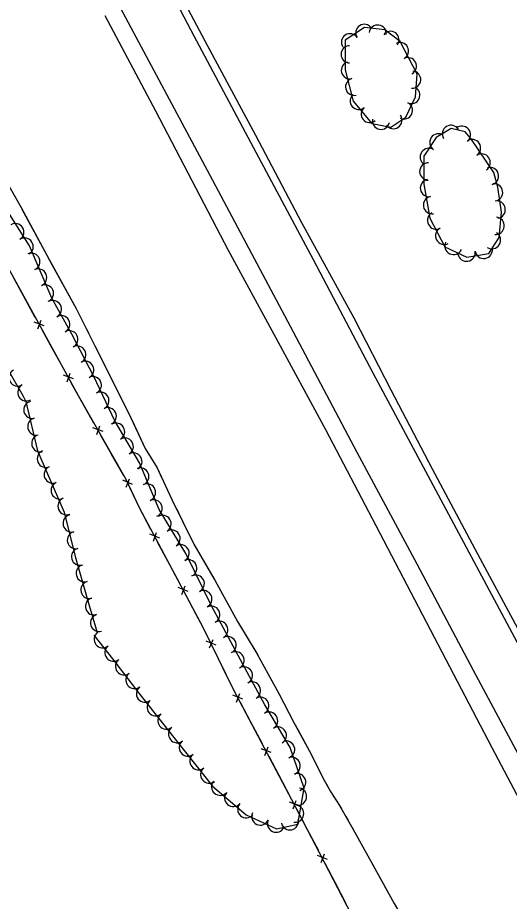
# Model space of a CAD drawing. Extents: x 353423 to 364002, y 127000 to 201942.
# Drawn here: x 361656.2 to 361884.4, y 128037.1 to 128447.4 of the extents above; entities that cross this region are included whole.
import ezdxf

# ---------------------------------------------------------------- set-up
doc = ezdxf.new("R2010")
doc.units = 0
for name, color, linetype in [('E_DTM_SlopeBottom', 7, 'Continuous'), ('E_DTM_SlopeTop', 7, 'Continuous'), ('E_FEN_Generic', 7, 'Continuous'), ('E_STRUCT_WingWall', 7, 'Continuous')]:
    doc.layers.add(name, color=color, linetype=linetype)

msp = doc.modelspace()

# ---------------------------------------------------------------- linework, layer by layer
at = {"layer": 'E_DTM_SlopeBottom'}
for p, q in [((361668.56, 128304.29), (361663.9, 128305.99)), ((361665.62, 128302.86), (361667.06, 128306.87)), ((361682.09, 128279.71), (361677.42, 128281.42)), ((361679.15, 128278.29), (361680.59, 128282.3)), ((361695.83, 128255.29), (361691.15, 128256.93)), ((361692.91, 128253.83), (361694.3, 128257.85)), ((361709.51, 128230.66), (361704.97, 128232.66)), ((361706.49, 128229.43), (361708.17, 128233.33)), ((361722.17, 128205.74), (361717.53, 128207.51)), ((361719.21, 128204.35), (361720.71, 128208.34)), ((361735.35, 128180.98), (361730.72, 128182.75)), ((361732.39, 128179.6), (361733.89, 128183.58)), ((361748.27, 128156.02), (361743.69, 128157.94)), ((361745.26, 128154.74), (361746.89, 128158.67)), ((361760.75, 128130.97), (361756.12, 128132.75)), ((361757.79, 128129.59), (361759.3, 128133.57)), ((361770.91, 128104.8), (361772.42, 128108.78)), ((361773.88, 128106.18), (361769.24, 128107.96)), ((361784.02, 128080.01), (361785.54, 128083.98)), ((361786.98, 128081.37), (361782.36, 128083.17)), ((361797, 128055.16), (361798.54, 128059.12)), ((361799.98, 128056.5), (361795.36, 128058.33))]:
    msp.add_line(p, q, dxfattribs=at)
for points in [[(361944.83, 127780.04), (361919.34, 127827.1), (361898.32, 127867.19), (361865.56, 127928.02), (361840.62, 127976.54), (361813.53, 128026.49), (361796.36, 128059.68), (361783.49, 128084.28), (361756.58, 128135.12), (361742.28, 128164.25), (361712.7, 128219.8), (361706.49, 128232.96), (361684.42, 128271.83), (361625.43, 128379.04), (361550, 128501.29), (361514.91, 128551.78), (361477.46, 128604.84), (361449.08, 128644.15), (361399.1, 128721.33), (361380.09, 128773.41), (361348.68, 128861.19)], [(361658.9, 128318.21), (361654.07, 128326.99)], [(361664.4, 128308.22), (361658.9, 128318.21)], [(361672.42, 128293.64), (361667.59, 128302.42)], [(361677.92, 128283.65), (361672.42, 128293.64)], [(361685.98, 128269.08), (361684.42, 128271.83), (361681.11, 128277.85)], [(361691.61, 128259.17), (361685.98, 128269.08)], [(361699.83, 128244.69), (361694.88, 128253.41)], [(361705.46, 128234.78), (361699.83, 128244.69)], [(361712.7, 128219.79), (361712.7, 128219.8), (361708.42, 128228.86)], [(361718.06, 128209.73), (361712.7, 128219.79)], [(361725.89, 128195.04), (361721.17, 128203.88)], [(361731.24, 128184.98), (361725.89, 128195.04)], [(361739.07, 128170.28), (361734.36, 128179.13)], [(361744.29, 128160.15), (361742.28, 128164.25), (361739.07, 128170.28)], [(361751.63, 128145.2), (361747.21, 128154.2)], [(361756.65, 128134.97), (361756.58, 128135.12), (361751.63, 128145.2)], [(361764.44, 128120.26), (361759.75, 128129.12)], [(361769.78, 128110.18), (361764.44, 128120.26)], [(361777.56, 128095.46), (361772.88, 128104.32)], [(361782.9, 128085.39), (361777.56, 128095.46)], [(361790.62, 128070.64), (361785.97, 128079.52)], [(361795.91, 128060.54), (361790.62, 128070.64)], [(361803.56, 128045.76), (361798.96, 128054.66)], [(361808.8, 128035.63), (361803.56, 128045.76)]]:
    msp.add_lwpolyline(points, dxfattribs=at)
at = {"layer": 'E_DTM_SlopeTop'}
for points in [[(362072.21, 127756.14), (362036.08, 127827.78), (362011.15, 127874.52), (361982.51, 127928.92), (361959.52, 127972), (361924.14, 128038.43), (361902.66, 128078.95), (361867.79, 128144.26), (361841.55, 128193.59), (361813.84, 128245.51), (361782.8, 128304.05), (361745.51, 128374.08), (361708.91, 128442.64), (361686.83, 128484.36)], [(361714.46, 128483.87), (361737.96, 128439.02), (361766.76, 128384.89), (361793.39, 128335.13), (361821.11, 128282.55), (361849.1, 128230.24), (361889.07, 128155.26), (361923.39, 128090.23), (361957.19, 128026.51), (361980.66, 127982.68), (362001.84, 127942.88), (362032.7, 127884.74), (362057.27, 127838.63), (362082.93, 127788.62)], [(362085.45, 127791.2), (362060.31, 127841.4), (362036.19, 127886.81), (362017.19, 127921.89), (361992.07, 127969.15), (361966.97, 128016.02), (361949.07, 128051.11), (361927.05, 128092.81), (361908.17, 128128.2), (361891.61, 128157.73), (361871.04, 128195.91), (361848.68, 128237.8), (361829.55, 128274.36), (361812.32, 128307.9), (361788.09, 128352.14), (361766.68, 128392.72), (361744.5, 128434.14), (361723.89, 128473.01)], [(362063.7, 127752.24), (362035.15, 127809.2), (362012.93, 127852.11), (361989.31, 127896.71), (361963.17, 127945.26), (361937.13, 127994.48), (361913.89, 128037.49), (361876.37, 128108.34), (361853.21, 128152.82), (361822.62, 128211.51), (361799.21, 128255.99), (361775.26, 128300.31), (361754.05, 128339.21), (361720.36, 128403.93), (361696.83, 128448.2)]]:
    msp.add_lwpolyline(points, dxfattribs=at)
at = {"layer": 'E_FEN_Generic'}
for points in [[(361833.69, 128436.39), (361826.61, 128441.71), (361817.13, 128442.88), (361808.21, 128437.01), (361808.17, 128423.12), (361811.93, 128408.57), (361820.55, 128398.24), (361829.44, 128396.49), (361836.34, 128401.21), (361840.84, 128410.65), (361841.6, 128421.19), (361833.69, 128436.39)], [(361866.58, 128391.36), (361863.9, 128394.43), (361857.42, 128395.94), (361850.46, 128391.74), (361844.77, 128383.14), (361844.65, 128370.03), (361847.46, 128354.28), (361854.54, 128340.97), (361864.66, 128336.17), (361874.89, 128337.87), (361879.63, 128345.39), (361880.8, 128357.1), (361879.05, 128368.67), (361877.13, 128375.48), (361866.58, 128391.36)], [(361691.54, 128160.63), (361700.29, 128149.64), (361712.4, 128133.79), (361728.76, 128113.19), (361746.69, 128090.54), (361762.19, 128077.19), (361776.34, 128070.74), (361786.29, 128072.9), (361789.11, 128089.63), (361782.68, 128108.53), (361770.99, 128128.34), (361759.63, 128149.17), (361746.22, 128174.33), (361734.32, 128198.64), (361721.83, 128218.96), (361712.76, 128240.65), (361701.38, 128260.19), (361691.51, 128280.74), (361681.29, 128300.48), (361672.09, 128317.15), (361661.67, 128341.42), (361644.8, 128367.86)], [(361651.47, 128284.33), (361658.8, 128271.7), (361659.96, 128269.13), (361665.38, 128246.24), (361677.85, 128217.72), (361682.95, 128197.14), (361689.35, 128174.38), (361693.18, 128161.93)]]:
    msp.add_lwpolyline(points, dxfattribs=at)
for centre, radius, start, end in [((361817.07, 128440.35), 3.97, 33.3599, 213.3446), ((361823.32, 128440.02), 3.97, 352.9831, 172.9678), ((361829.26, 128437.11), 3.97, 323.0627, 143.0474), ((361810.43, 128435.98), 3.97, 33.3599, 213.3446), ((361810.27, 128430.36), 3.97, 89.8427, 269.8273), ((361833.68, 128431.91), 3.97, 297.5299, 117.5146), ((361837.35, 128424.87), 3.97, 297.5299, 117.5146), ((361810.36, 128422.96), 3.97, 104.4887, 284.4734), ((361839.33, 128418.63), 3.97, 265.8425, 85.8272), ((361812.34, 128415.28), 3.97, 104.4887, 284.4734), ((361814.51, 128408.71), 3.97, 129.8612, 309.8459), ((361838.92, 128411.47), 3.97, 244.5528, 64.5375), ((361835.51, 128404.3), 3.97, 244.5528, 64.5375), ((361819.6, 128402.62), 3.97, 129.8612, 309.8459), ((361824.85, 128399.51), 3.97, 168.8687, 348.8534), ((361830.62, 128399.81), 3.97, 214.3615, 34.3462), ((361857.32, 128393.42), 4.04, 31.114, 211.0987), ((361862.33, 128393.01), 4.04, 311.1473, 131.132), ((361851.49, 128389.47), 4.04, 56.5688, 236.5534), ((361867.05, 128386.83), 4.04, 303.6119, 123.5966), ((361847.04, 128382.73), 4.04, 56.5688, 236.5534), ((361871.52, 128380.1), 4.04, 303.6119, 123.5966), ((361846.82, 128375.95), 4.04, 89.4876, 269.4723), ((361875.4, 128373.83), 4.04, 285.7574, 105.7421), ((361847.11, 128368.3), 4.04, 100.1184, 280.103), ((361877.28, 128366.26), 4.04, 278.6104, 98.5951), ((361848.53, 128360.35), 4.04, 100.1184, 280.103), ((361878.49, 128358.27), 4.04, 278.6104, 98.5951), ((361850.4, 128353.25), 4.04, 118.001, 297.9857), ((361878.05, 128350.77), 4.04, 264.3227, 84.3074), ((361655.11, 128347.81), 4, 302.5505, 122.5351), ((361854.19, 128346.12), 4.04, 118.001, 297.9857), ((361876.31, 128344.08), 4.04, 237.7681, 57.7528), ((361659.42, 128341.07), 4, 302.5505, 122.5351), ((361858.48, 128341.44), 4.04, 154.6362, 334.6209), ((361662.55, 128334.08), 4, 293.2353, 113.22), ((361864.54, 128338.29), 4.04, 189.44, 9.4247), ((361872.51, 128339.61), 4.04, 189.44, 9.4247), ((361665.7, 128326.73), 4, 293.2353, 113.22), ((361668.86, 128319.38), 4, 293.2353, 113.22), ((361672.51, 128312.05), 4, 298.8878, 118.8725), ((361676.38, 128305.04), 4, 298.8878, 118.8725), ((361680.18, 128298.07), 4, 297.3787, 117.3634), ((361683.86, 128290.96), 4, 297.3787, 117.3634), ((361687.53, 128283.86), 4, 297.3787, 117.3634), ((361656.21, 128280.33), 4, 120.1259, 300.1106), ((361691.09, 128276.77), 4, 295.6749, 115.6596), ((361660.23, 128273.4), 4, 120.1259, 300.1106), ((361694.56, 128269.56), 4, 295.6749, 115.6596), ((361663.02, 128265.3), 4, 103.3178, 283.3025), ((361698.02, 128262.35), 4, 295.6749, 115.6596), ((361664.86, 128257.51), 4, 103.3178, 283.3025), ((361701.89, 128255.16), 4, 300.2052, 120.1899), ((361666.71, 128249.72), 4, 103.3178, 283.3025), ((361705.91, 128248.25), 4, 300.2052, 120.1899), ((361669.27, 128242.56), 4, 113.6259, 293.6105), ((361709.93, 128241.33), 4, 300.2052, 120.1899), ((361672.48, 128235.23), 4, 113.6259, 293.6105), ((361713.14, 128234.31), 4, 292.7211, 112.7058), ((361675.69, 128227.89), 4, 113.6259, 293.6105), ((361716.22, 128226.93), 4, 292.7211, 112.7058), ((361678.89, 128220.56), 4, 113.6259, 293.6105), ((361719.31, 128219.56), 4, 292.7211, 112.7058), ((361681.28, 128212.57), 4, 103.9397, 283.9244), ((361723.44, 128212.35), 4, 301.5672, 121.5518), ((361683.21, 128204.8), 4, 103.9397, 283.9244), ((361727.63, 128205.53), 4, 301.5672, 121.5518), ((361731.81, 128198.71), 4, 301.5672, 121.5518), ((361685.14, 128197.1), 4, 105.7151, 285.6997), ((361735.35, 128191.77), 4, 296.1051, 116.0897), ((361687.31, 128189.39), 4, 105.7151, 285.6997), ((361738.87, 128184.58), 4, 296.1051, 116.0897), ((361689.48, 128181.68), 4, 105.7151, 285.6997), ((361691.65, 128174.03), 4, 107.0861, 287.0708), ((361742.39, 128177.4), 4, 296.1051, 116.0897), ((361746.05, 128170.21), 4, 298.0494, 118.0341), ((361694, 128166.37), 4, 107.0861, 287.0708), ((361749.81, 128163.15), 4, 298.0494, 118.0341), ((361695.67, 128158.8), 4, 128.5407, 308.5254), ((361753.57, 128156.09), 4, 298.0494, 118.0341), ((361700.65, 128152.55), 4, 128.5407, 308.5254), ((361705.57, 128146.18), 4, 127.395, 307.3797), ((361757.33, 128149.02), 4, 298.0494, 118.0341), ((361761.16, 128141.98), 4, 298.6289, 118.6136), ((361710.43, 128139.83), 4, 127.395, 307.3797), ((361764.99, 128134.96), 4, 298.6289, 118.6136), ((361715.29, 128133.52), 4, 128.4579, 308.4426), ((361720.26, 128127.26), 4, 128.4579, 308.4426), ((361768.83, 128127.94), 4, 298.6289, 118.6136), ((361772.91, 128120.97), 4, 300.5558, 120.5405), ((361725.24, 128120.99), 4, 128.4579, 308.4426), ((361730.21, 128114.73), 4, 128.4579, 308.4426), ((361776.97, 128114.08), 4, 300.5558, 120.5405), ((361735.18, 128108.46), 4, 128.372, 308.3567), ((361780.8, 128107.56), 4, 288.7929, 108.7776), ((361740.14, 128102.18), 4, 128.372, 308.3567), ((361783.38, 128099.98), 4, 288.7929, 108.7776), ((361745.11, 128095.91), 4, 128.372, 308.3567), ((361785.95, 128092.41), 4, 288.7929, 108.7776), ((361750.18, 128090.29), 4, 139.276, 319.2607), ((361756.24, 128085.07), 4, 139.276, 319.2607), ((361786.32, 128085.69), 4, 260.4582, 80.4428), ((361762.31, 128079.85), 4, 139.276, 319.2607), ((361785, 128077.8), 4, 260.4582, 80.4428), ((361768.84, 128076.46), 4, 155.5149, 335.4996), ((361776.12, 128073.15), 4, 155.5149, 335.4996), ((361782.54, 128074.23), 4, 192.2619, 12.2466)]:
    msp.add_arc(centre, radius, start, end, dxfattribs=at)
at = {"layer": 'E_STRUCT_WingWall'}
for points in [[(361649.44, 128373.89), (361657.81, 128359.21), (361669.71, 128337.1), (361683.31, 128312.33), (361692.08, 128295.02), (361699.47, 128280.34), (361708.76, 128261.53), (361715.33, 128247.41), (361720.88, 128238.32), (361727.77, 128223.72), (361738.03, 128202.9), (361747.76, 128186.18), (361758.24, 128166.97), (361767.27, 128152.12), (361777.42, 128133.59), (361784.33, 128120.14), (361792.64, 128105.08), (361797.82, 128094.38), (361801.35, 128088.15), (361805.54, 128081.61), (361811.77, 128070.81), (361819.49, 128056.79), (361830.98, 128036.07)], [(361658.2, 128358.49), (361669.71, 128337.1), (361672.24, 128332.5)], [(361672.24, 128332.5), (361683.31, 128312.33), (361686.26, 128306.51)], [(361688.1, 128302.87), (361689.02, 128301.06)], [(361690.86, 128297.42), (361691.78, 128295.61)], [(361693.62, 128291.97), (361694.53, 128290.15)], [(361696.36, 128286.51), (361699.47, 128280.34), (361708.76, 128261.53), (361709.46, 128260.04)], [(361709.46, 128260.04), (361715.33, 128247.41), (361720.88, 128238.32), (361722.99, 128233.85)], [(361724.73, 128230.16), (361725.6, 128228.32)], [(361727.34, 128224.64), (361727.77, 128223.72), (361728.23, 128222.8)], [(361730.03, 128219.15), (361730.93, 128217.32)], [(361732.73, 128213.67), (361738.03, 128202.9), (361746.85, 128187.75)], [(361746.85, 128187.75), (361747.76, 128186.18), (361758.24, 128166.97), (361761.27, 128161.98)], [(361763.39, 128158.5), (361764.45, 128156.76)], [(361766.56, 128153.28), (361767.27, 128152.12), (361767.6, 128151.52)], [(361769.55, 128147.95), (361770.53, 128146.16)], [(361772.49, 128142.59), (361777.42, 128133.59), (361784.33, 128120.14), (361786.33, 128116.51)], [(361786.33, 128116.51), (361792.64, 128105.08), (361797.82, 128094.38), (361800.09, 128090.39)], [(361802.16, 128086.89), (361803.26, 128085.17)], [(361805.45, 128081.74), (361805.54, 128081.61), (361806.47, 128079.98)], [(361808.51, 128076.46), (361809.53, 128074.69)], [(361811.57, 128071.17), (361811.77, 128070.81), (361819.49, 128056.79), (361825.86, 128045.32)], [(361825.86, 128045.32), (361830.98, 128036.07), (361840.53, 128019.68)]]:
    msp.add_lwpolyline(points, dxfattribs=at)

doc.saveas('drawing.dxf')
